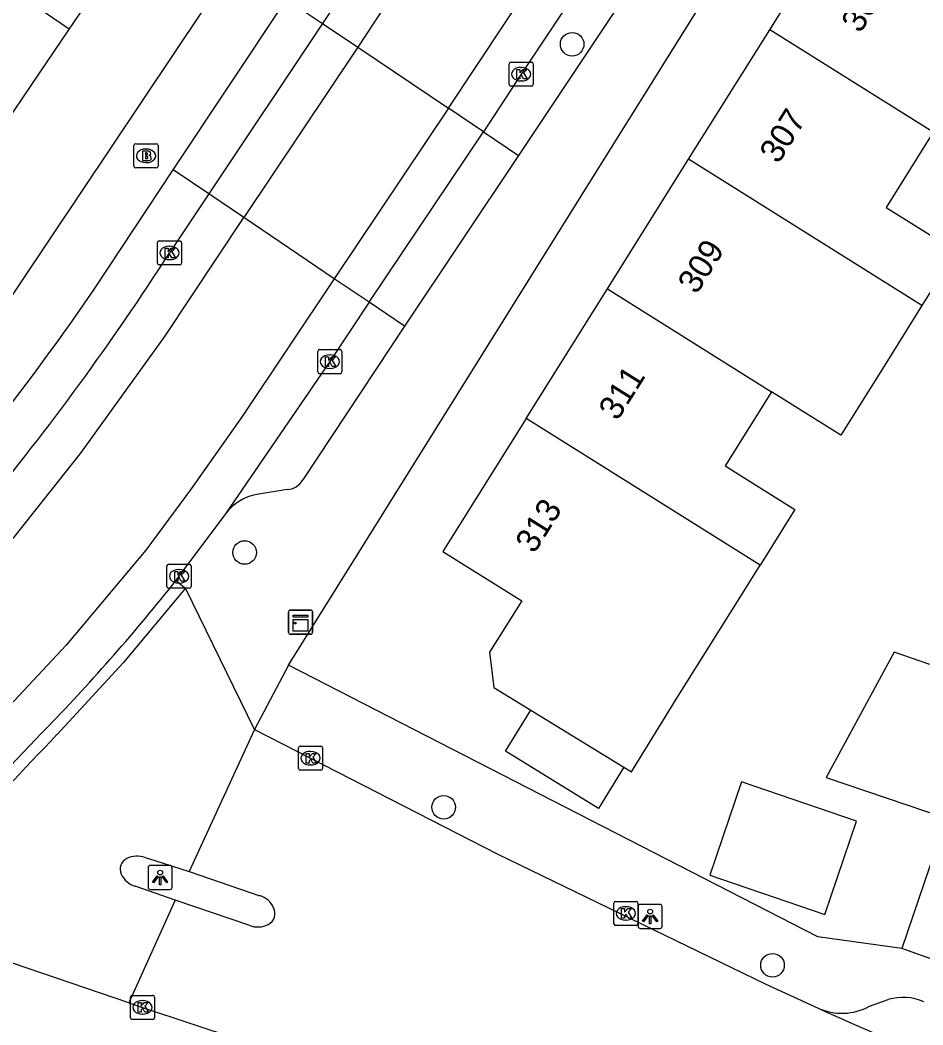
# Model space of a CAD drawing. Extents: x 160557 to 161245, y 385330 to 386505.
# Drawn here: x 160917.52 to 160954.97, y 385897.64 to 385939.3 of the extents above; entities that cross this region are included whole.
import ezdxf

# ---------------------------------------------------------------- set-up
doc = ezdxf.new("R2010")
doc.units = 0
for name, color, linetype in [('IMGEO_Boom', 7, 'Continuous'), ('IMGEO_Brandkraan', 7, 'Continuous'), ('IMGEO_Kast', 7, 'Continuous'), ('IMGEO_Kolk', 7, 'Continuous'), ('IMGEO_Lichtpunt', 7, 'Continuous'), ('IMGEO_Pand', 7, 'Continuous'), ('IMGEO_Pand_nummerreeks', 7, 'Continuous'), ('IMGEO_Parkeervlak_open', 7, 'Continuous'), ('IMGEO_Rijbaan_lokaal_gesloten', 7, 'Continuous'), ('IMGEO_Rijbaan_lokaal_open', 7, 'Continuous'), ('IMGEO_Voetpad_open', 7, 'Continuous')]:
    doc.layers.add(name, color=color, linetype=linetype)

msp = doc.modelspace()

# ---------------------------------------------------------------- linework, layer by layer
at = {"layer": 'IMGEO_Boom'}
for centre in [(160940.417, 385938.301), (160926.831, 385917.225), (160935.088, 385906.661), (160948.73, 385900.11)]:
    msp.add_circle(centre, 0.489, dxfattribs=at)
at = {"layer": 'IMGEO_Brandkraan'}
for p, q in [((160922.24, 385933.248), (160922.24, 385934.1)), ((160922.315, 385934.174), (160923.167, 385934.174)), ((160922.728, 385933.954), (160922.753, 385933.954)), ((160923.241, 385934.1), (160923.241, 385933.248)), ((160923.167, 385933.174), (160922.315, 385933.174)), ((160922.751, 385933.394), (160922.726, 385933.394))]:
    msp.add_line(p, q, dxfattribs=at)
for points in [[(160922.24, 385933.248), (160922.24, 385934.1)], [(160922.315, 385934.174), (160923.167, 385934.174)], [(160922.588, 385933.874), (160922.588, 385933.474), (160922.801, 385933.474)], [(160922.819, 385933.874), (160922.588, 385933.874)], [(160923.241, 385934.1), (160923.241, 385933.248)], [(160922.767, 385933.793), (160922.713, 385933.793), (160922.713, 385933.717)], [(160922.713, 385933.717), (160922.766, 385933.717)], [(160922.775, 385933.641), (160922.713, 385933.641), (160922.713, 385933.56)], [(160922.713, 385933.56), (160922.775, 385933.56)], [(160923.167, 385933.174), (160922.315, 385933.174)]]:
    msp.add_lwpolyline(points, dxfattribs=at)
for centre, radius, start, end in [((160922.317, 385934.098), 0.0765, 91.552, 178.448), ((160922.317, 385934.098), 0.0765, 91.552, 178.448), ((160922.823, 385933.729), 0.145, 59.4692, 91.5367), ((160923.165, 385934.098), 0.0765, 1.552, 88.448), ((160923.165, 385934.098), 0.0765, 1.552, 88.448), ((160922.768, 385933.755), 0.0379, 267.8285, 90.9355), ((160922.776, 385933.6), 0.0404, 269.8759, 90.5077), ((160922.807, 385933.725), 0.251, 268.6676, 293.5347), ((160922.848, 385933.776), 0.0922, 285.5137, 58.1501), ((160922.853, 385933.584), 0.105, 301.3115, 78.989), ((160922.317, 385933.25), 0.0765, 181.552, 268.448), ((160922.317, 385933.25), 0.0765, 181.552, 268.448), ((160923.165, 385933.25), 0.0765, 271.552, 358.448), ((160923.165, 385933.25), 0.0765, 271.552, 358.448)]:
    msp.add_arc(centre, radius, start, end, dxfattribs=at)
for centre, major_axis, ratio, start_param, end_param in [((160922.727, 385933.674), (-0.387, 0.002), 0.722429, 4.712389, 7.853982), ((160922.752, 385933.674), (-0.39, 0.002), 0.717154, 1.570796, 4.712389)]:
    msp.add_ellipse(centre, major_axis=major_axis, ratio=ratio, start_param=start_param, end_param=end_param, dxfattribs=at)
at = {"layer": 'IMGEO_Kast'}
for p, q in [((160928.652, 385913.911), (160928.652, 385914.752)), ((160928.652, 385914.752), (160928.652, 385913.911)), ((160928.727, 385914.836), (160929.568, 385914.836)), ((160929.568, 385914.836), (160928.727, 385914.836)), ((160929.652, 385914.761), (160929.652, 385913.92)), ((160929.652, 385913.92), (160929.652, 385914.761)), ((160929.577, 385913.836), (160928.736, 385913.836)), ((160928.736, 385913.836), (160929.577, 385913.836))]:
    msp.add_line(p, q, dxfattribs=at)
for points in [[(160928.847, 385914.626), (160929.447, 385914.626), (160929.447, 385914.541), (160928.847, 385914.541), (160928.847, 385914.626)], [(160928.847, 385914.451), (160929.447, 385914.451), (160929.447, 385913.962), (160928.847, 385913.962), (160928.847, 385914.451)]]:
    msp.add_lwpolyline(points, dxfattribs=at)
msp.add_circle((160928.931, 385914.3), 0.0377, dxfattribs=at)
for centre, start, end in [((160928.73, 385914.758), 92.4484, 184.2845), ((160928.73, 385914.758), 92.4484, 184.2845), ((160929.574, 385914.758), 2.4484, 94.2845), ((160929.574, 385914.758), 2.4484, 94.2845), ((160928.73, 385913.914), 182.4484, 274.2845), ((160928.73, 385913.914), 182.4484, 274.2845), ((160929.574, 385913.914), 272.4484, 4.2845), ((160929.574, 385913.914), 272.4484, 4.2845)]:
    msp.add_arc(centre, 0.0779, start, end, dxfattribs=at)
at = {"layer": 'IMGEO_Kolk'}
for p, q in [((160937.803, 385936.634), (160937.803, 385937.486)), ((160937.878, 385937.56), (160938.73, 385937.56)), ((160938.291, 385937.34), (160938.316, 385937.34)), ((160938.804, 385937.486), (160938.804, 385936.634)), ((160938.73, 385936.56), (160937.878, 385936.56)), ((160938.314, 385936.78), (160938.289, 385936.78)), ((160923.288, 385930.148), (160924.14, 385930.148)), ((160923.213, 385929.222), (160923.213, 385930.074)), ((160923.701, 385929.928), (160923.726, 385929.928)), ((160924.214, 385930.074), (160924.214, 385929.222)), ((160923.724, 385929.368), (160923.699, 385929.368)), ((160924.14, 385929.148), (160923.288, 385929.148)), ((160929.868, 385924.714), (160929.868, 385925.566)), ((160929.943, 385925.64), (160930.795, 385925.64)), ((160930.869, 385925.566), (160930.869, 385924.714)), ((160930.356, 385925.42), (160930.381, 385925.42)), ((160930.379, 385924.86), (160930.354, 385924.86)), ((160930.795, 385924.64), (160929.943, 385924.64)), ((160923.61, 385915.814), (160923.61, 385916.666)), ((160923.685, 385916.74), (160924.537, 385916.74)), ((160924.098, 385916.52), (160924.123, 385916.52)), ((160924.611, 385916.666), (160924.611, 385915.814)), ((160924.121, 385915.96), (160924.096, 385915.96)), ((160924.537, 385915.74), (160923.685, 385915.74)), ((160929.067, 385908.27), (160929.067, 385909.122)), ((160929.142, 385909.196), (160929.994, 385909.196)), ((160929.555, 385908.976), (160929.58, 385908.976)), ((160930.068, 385909.122), (160930.068, 385908.27)), ((160929.994, 385908.196), (160929.142, 385908.196)), ((160929.578, 385908.416), (160929.553, 385908.416)), ((160942.147, 385901.832), (160942.147, 385902.684)), ((160942.222, 385902.758), (160943.074, 385902.758)), ((160943.148, 385902.684), (160943.148, 385901.832)), ((160942.635, 385902.538), (160942.66, 385902.538)), ((160942.658, 385901.978), (160942.633, 385901.978)), ((160943.074, 385901.758), (160942.222, 385901.758)), ((160922.094, 385897.936), (160922.094, 385898.788)), ((160922.169, 385898.862), (160923.021, 385898.862)), ((160922.582, 385898.642), (160922.607, 385898.642)), ((160923.095, 385898.788), (160923.095, 385897.936)), ((160922.605, 385898.082), (160922.58, 385898.082)), ((160923.021, 385897.862), (160922.169, 385897.862))]:
    msp.add_line(p, q, dxfattribs=at)
for points in [[(160937.803, 385936.634), (160937.803, 385937.486)], [(160937.878, 385937.56), (160938.73, 385937.56)], [(160938.124, 385937.26), (160938.247, 385937.26), (160938.247, 385937.109), (160938.377, 385937.26), (160938.541, 385937.26), (160938.395, 385937.109), (160938.548, 385936.86), (160938.396, 385936.86), (160938.311, 385937.024), (160938.247, 385936.957), (160938.247, 385936.86), (160938.124, 385936.86), (160938.124, 385937.26)], [(160938.804, 385937.486), (160938.804, 385936.634)], [(160938.73, 385936.56), (160937.878, 385936.56)], [(160923.288, 385930.148), (160924.14, 385930.148)], [(160923.213, 385929.222), (160923.213, 385930.074)], [(160923.534, 385929.848), (160923.657, 385929.848), (160923.657, 385929.697), (160923.787, 385929.848), (160923.951, 385929.848), (160923.805, 385929.697), (160923.958, 385929.448), (160923.806, 385929.448), (160923.721, 385929.612), (160923.657, 385929.545), (160923.657, 385929.448), (160923.534, 385929.448), (160923.534, 385929.848)], [(160924.214, 385930.074), (160924.214, 385929.222)], [(160924.14, 385929.148), (160923.288, 385929.148)], [(160929.868, 385924.714), (160929.868, 385925.566)], [(160929.943, 385925.64), (160930.795, 385925.64)], [(160930.869, 385925.566), (160930.869, 385924.714)], [(160930.189, 385925.34), (160930.312, 385925.34), (160930.312, 385925.189), (160930.442, 385925.34), (160930.606, 385925.34), (160930.46, 385925.189), (160930.613, 385924.94), (160930.461, 385924.94), (160930.376, 385925.104), (160930.312, 385925.037), (160930.312, 385924.94), (160930.189, 385924.94), (160930.189, 385925.34)], [(160930.795, 385924.64), (160929.943, 385924.64)], [(160923.61, 385915.814), (160923.61, 385916.666)], [(160923.685, 385916.74), (160924.537, 385916.74)], [(160923.931, 385916.44), (160924.054, 385916.44), (160924.054, 385916.289), (160924.184, 385916.44), (160924.348, 385916.44), (160924.202, 385916.289), (160924.355, 385916.04), (160924.203, 385916.04), (160924.118, 385916.204), (160924.054, 385916.137), (160924.054, 385916.04), (160923.931, 385916.04), (160923.931, 385916.44)], [(160924.611, 385916.666), (160924.611, 385915.814)], [(160924.537, 385915.74), (160923.685, 385915.74)], [(160929.067, 385908.27), (160929.067, 385909.122)], [(160929.142, 385909.196), (160929.994, 385909.196)], [(160929.388, 385908.896), (160929.511, 385908.896), (160929.511, 385908.745), (160929.641, 385908.896), (160929.805, 385908.896), (160929.659, 385908.745), (160929.812, 385908.496), (160929.66, 385908.496), (160929.575, 385908.66), (160929.511, 385908.593), (160929.511, 385908.496), (160929.388, 385908.496), (160929.388, 385908.896)], [(160930.068, 385909.122), (160930.068, 385908.27)], [(160929.994, 385908.196), (160929.142, 385908.196)], [(160942.147, 385901.832), (160942.147, 385902.684)], [(160942.222, 385902.758), (160943.074, 385902.758)], [(160943.148, 385902.684), (160943.148, 385901.832)], [(160942.468, 385902.458), (160942.591, 385902.458), (160942.591, 385902.307), (160942.721, 385902.458), (160942.885, 385902.458), (160942.739, 385902.307), (160942.892, 385902.058), (160942.74, 385902.058), (160942.655, 385902.222), (160942.591, 385902.155), (160942.591, 385902.058), (160942.468, 385902.058), (160942.468, 385902.458)], [(160943.074, 385901.758), (160942.222, 385901.758)], [(160922.094, 385897.936), (160922.094, 385898.788)], [(160922.169, 385898.862), (160923.021, 385898.862)], [(160922.415, 385898.562), (160922.538, 385898.562), (160922.538, 385898.411), (160922.668, 385898.562), (160922.832, 385898.562), (160922.686, 385898.411), (160922.839, 385898.162), (160922.687, 385898.162), (160922.602, 385898.326), (160922.538, 385898.259), (160922.538, 385898.162), (160922.415, 385898.162), (160922.415, 385898.562)], [(160923.095, 385898.788), (160923.095, 385897.936)], [(160923.021, 385897.862), (160922.169, 385897.862)]]:
    msp.add_lwpolyline(points, dxfattribs=at)
for centre, start, end in [((160937.88, 385937.484), 91.552, 178.448), ((160937.88, 385937.484), 91.552, 178.448), ((160938.728, 385937.484), 1.552, 88.448), ((160938.728, 385937.484), 1.552, 88.448), ((160937.88, 385936.636), 181.552, 268.448), ((160937.88, 385936.636), 181.552, 268.448), ((160938.728, 385936.636), 271.552, 358.448), ((160938.728, 385936.636), 271.552, 358.448), ((160923.29, 385930.072), 91.552, 178.448), ((160923.29, 385930.072), 91.552, 178.448), ((160924.138, 385930.072), 1.552, 88.448), ((160924.138, 385930.072), 1.552, 88.448), ((160923.29, 385929.224), 181.552, 268.448), ((160923.29, 385929.224), 181.552, 268.448), ((160924.138, 385929.224), 271.552, 358.448), ((160924.138, 385929.224), 271.552, 358.448), ((160929.945, 385925.564), 91.552, 178.448), ((160929.945, 385925.564), 91.552, 178.448), ((160930.793, 385925.564), 1.552, 88.448), ((160930.793, 385925.564), 1.552, 88.448), ((160929.945, 385924.716), 181.552, 268.448), ((160929.945, 385924.716), 181.552, 268.448), ((160930.793, 385924.716), 271.552, 358.448), ((160930.793, 385924.716), 271.552, 358.448), ((160923.687, 385916.664), 91.552, 178.448), ((160923.687, 385916.664), 91.552, 178.448), ((160924.535, 385916.664), 1.552, 88.448), ((160924.535, 385916.664), 1.552, 88.448), ((160923.687, 385915.816), 181.552, 268.448), ((160923.687, 385915.816), 181.552, 268.448), ((160924.535, 385915.816), 271.552, 358.448), ((160924.535, 385915.816), 271.552, 358.448), ((160929.144, 385909.12), 91.552, 178.448), ((160929.144, 385909.12), 91.552, 178.448), ((160929.992, 385909.12), 1.552, 88.448), ((160929.992, 385909.12), 1.552, 88.448), ((160929.144, 385908.272), 181.552, 268.448), ((160929.144, 385908.272), 181.552, 268.448), ((160929.992, 385908.272), 271.552, 358.448), ((160929.992, 385908.272), 271.552, 358.448), ((160942.224, 385902.682), 91.552, 178.448), ((160942.224, 385902.682), 91.552, 178.448), ((160943.072, 385902.682), 1.552, 88.448), ((160943.072, 385902.682), 1.552, 88.448), ((160942.224, 385901.834), 181.552, 268.448), ((160942.224, 385901.834), 181.552, 268.448), ((160943.072, 385901.834), 271.552, 358.448), ((160943.072, 385901.834), 271.552, 358.448), ((160922.171, 385898.786), 91.552, 178.448), ((160922.171, 385898.786), 91.552, 178.448), ((160923.019, 385898.786), 1.552, 88.448), ((160923.019, 385898.786), 1.552, 88.448), ((160922.171, 385897.938), 181.552, 268.448), ((160922.171, 385897.938), 181.552, 268.448), ((160923.019, 385897.938), 271.552, 358.448), ((160923.019, 385897.938), 271.552, 358.448)]:
    msp.add_arc(centre, 0.0765, start, end, dxfattribs=at)
for centre, major_axis, ratio, start_param, end_param in [((160938.29, 385937.06), (-0.387, 0.002), 0.722429, 4.712389, 7.853982), ((160938.315, 385937.06), (-0.39, 0.002), 0.717154, 1.570796, 4.712389), ((160923.7, 385929.648), (-0.387, 0.002), 0.722429, 4.712389, 7.853982), ((160923.725, 385929.648), (-0.39, 0.002), 0.717154, 1.570796, 4.712389), ((160930.355, 385925.14), (-0.387, 0.002), 0.722429, 4.712389, 7.853982), ((160930.38, 385925.14), (-0.39, 0.002), 0.717154, 1.570796, 4.712389), ((160924.097, 385916.24), (-0.387, 0.002), 0.722429, 4.712389, 7.853982), ((160924.122, 385916.24), (-0.39, 0.002), 0.717154, 1.570796, 4.712389), ((160929.554, 385908.696), (-0.387, 0.002), 0.722429, 4.712389, 7.853982), ((160929.579, 385908.696), (-0.39, 0.002), 0.717154, 1.570796, 4.712389), ((160942.634, 385902.258), (-0.387, 0.002), 0.722429, 4.712389, 7.853982), ((160942.659, 385902.258), (-0.39, 0.002), 0.717154, 1.570796, 4.712389), ((160922.581, 385898.362), (-0.387, 0.002), 0.722429, 4.712389, 7.853982), ((160922.606, 385898.362), (-0.39, 0.002), 0.717154, 1.570796, 4.712389)]:
    msp.add_ellipse(centre, major_axis=major_axis, ratio=ratio, start_param=start_param, end_param=end_param, dxfattribs=at)
at = {"layer": 'IMGEO_Lichtpunt'}
for p, q in [((160922.827, 385904.155), (160922.827, 385903.348)), ((160922.827, 385904.155), (160922.827, 385903.348)), ((160923.729, 385904.25), (160922.921, 385904.25)), ((160923.729, 385904.25), (160922.921, 385904.25)), ((160923.823, 385903.348), (160923.823, 385904.155)), ((160923.823, 385903.348), (160923.823, 385904.155)), ((160922.921, 385903.254), (160923.729, 385903.254)), ((160922.921, 385903.254), (160923.729, 385903.254)), ((160944.057, 385902.633), (160943.249, 385902.633)), ((160944.057, 385902.633), (160943.249, 385902.633)), ((160943.155, 385902.538), (160943.155, 385901.731)), ((160943.155, 385902.538), (160943.155, 385901.731)), ((160944.151, 385901.731), (160944.151, 385902.538)), ((160944.151, 385901.731), (160944.151, 385902.538)), ((160943.249, 385901.637), (160944.057, 385901.637)), ((160943.249, 385901.637), (160944.057, 385901.637))]:
    msp.add_line(p, q, dxfattribs=at)
for points in [[(160923.201, 385903.819), (160923.24, 385903.791), (160923.052, 385903.529), (160923.014, 385903.556), (160923.201, 385903.819)], [(160923.303, 385903.771), (160923.35, 385903.771), (160923.35, 385903.449), (160923.303, 385903.449), (160923.303, 385903.771)], [(160923.413, 385903.791), (160923.451, 385903.818), (160923.638, 385903.556), (160923.599, 385903.528), (160923.413, 385903.791)], [(160943.529, 385902.202), (160943.568, 385902.174), (160943.38, 385901.912), (160943.342, 385901.939), (160943.529, 385902.202)], [(160943.631, 385902.154), (160943.678, 385902.154), (160943.678, 385901.832), (160943.631, 385901.832), (160943.631, 385902.154)], [(160943.741, 385902.174), (160943.779, 385902.201), (160943.966, 385901.939), (160943.927, 385901.911), (160943.741, 385902.174)]]:
    msp.add_lwpolyline(points, dxfattribs=at)
for centre in [(160923.326, 385903.953), (160943.654, 385902.336)]:
    msp.add_circle(centre, 0.0994, dxfattribs=at)
for centre, start, end in [((160922.921, 385904.155), 90, 180), ((160922.921, 385904.155), 90, 180), ((160923.729, 385904.155), 0, 90), ((160923.729, 385904.155), 0, 90), ((160922.921, 385903.348), 180, 270), ((160922.921, 385903.348), 180, 270), ((160923.729, 385903.348), 270, 0), ((160923.729, 385903.348), 270, 360), ((160943.249, 385902.538), 90, 180), ((160943.249, 385902.538), 90, 180), ((160944.057, 385902.538), 0, 90), ((160944.057, 385902.538), 0, 90), ((160943.249, 385901.731), 180, 270), ((160943.249, 385901.731), 180, 270), ((160944.057, 385901.731), 270, 0), ((160944.057, 385901.731), 270, 360)]:
    msp.add_arc(centre, 0.0946, start, end, dxfattribs=at)
at = {"layer": 'IMGEO_Pand'}
for points in [[(160923.115, 385944.178), (160919.552, 385938.935)], [(160948.612, 385938.902), (160951.978, 385944.274)], [(160912.454, 385943.758), (160919.552, 385938.935)], [(160919.552, 385938.935), (160915.988, 385933.69)], [(160945.245, 385933.529), (160948.612, 385938.902)], [(160955.393, 385934.653), (160948.612, 385938.902)], [(160955.393, 385934.653), (160953.441, 385931.538), (160956.343, 385929.72), (160954.928, 385927.461)], [(160941.878, 385928.157), (160945.245, 385933.529)], [(160954.928, 385927.461), (160945.245, 385933.529)], [(160938.512, 385922.785), (160941.878, 385928.157)], [(160941.878, 385928.157), (160948.69, 385923.889)], [(160954.928, 385927.461), (160953.424, 385925.061), (160951.562, 385922.089), (160948.69, 385923.889)], [(160948.69, 385923.889), (160946.767, 385920.82), (160949.66, 385919.007), (160948.217, 385916.705)], [(160938.512, 385922.785), (160935.053, 385917.265), (160938.324, 385915.215), (160936.991, 385913.088), (160937.165, 385911.634), (160938.699, 385910.691)], [(160948.217, 385916.705), (160938.512, 385922.785)], [(160942.562, 385908.318), (160942.874, 385908.126), (160944.757, 385911.184), (160947.413, 385915.421), (160948.217, 385916.705)], [(160955.257, 385912.582), (160953.774, 385913.087), (160950.957, 385907.896), (160955.933, 385906.203)], [(160942.562, 385908.318), (160941.515, 385906.613), (160937.652, 385908.987), (160938.699, 385910.691)], [(160938.699, 385910.691), (160942.562, 385908.318)], [(160946.126, 385903.839), (160950.899, 385902.214), (160952.218, 385906.091), (160947.445, 385907.715), (160946.126, 385903.839)]]:
    msp.add_lwpolyline(points, dxfattribs=at)
at = {"layer": 'IMGEO_Parkeervlak_open'}
for points in [[(160928.569, 385940.171), (160930.068, 385939.158)], [(160936.735, 385934.665), (160938.189, 385933.693)], [(160925.349, 385932.096), (160923.872, 385933.087)], [(160933.463, 385926.612), (160931.995, 385927.599)]]:
    msp.add_lwpolyline(points, dxfattribs=at)
at = {"layer": 'IMGEO_Rijbaan_lokaal_gesloten'}
for points in [[(160967.874, 385991.721), (160960.766, 385981.718), (160949.188, 385965.007), (160931.521, 385938.183)], [(160935.286, 385935.648), (160953.982, 385963.801), (160963.89, 385978.376), (160971.645, 385988.93)], [(160947.11, 385964.695), (160939.863, 385953.905), (160931.646, 385941.584), (160930.068, 385939.158)], [(160953.641, 385960.113), (160946.618, 385949.539), (160938.303, 385937.061), (160936.735, 385934.665)], [(160930.068, 385939.158), (160925.349, 385932.096)], [(160930.068, 385939.158), (160931.521, 385938.183)], [(160936.735, 385934.665), (160935.286, 385935.648)], [(160931.995, 385927.599), (160936.735, 385934.665)], [(160925.349, 385932.096), (160923.714, 385929.648)], [(160926.798, 385931.115), (160925.349, 385932.096)], [(160872.467, 385851.189), (160885.466, 385872.996), (160893.23, 385886.069), (160896.724, 385891.912), (160899.657, 385896.647), (160902.182, 385900.473), (160903.908, 385902.895), (160907.161, 385907.035), (160910.647, 385910.965), (160914.591, 385914.901), (160917.267, 385917.867), (160920.016, 385921.325), (160923.521, 385926.184), (160926.798, 385931.115)], [(160930.546, 385928.58), (160926.725, 385922.862), (160924.617, 385919.86), (160922.735, 385917.325), (160919.43, 385913.378), (160915.511, 385909.208), (160911.882, 385905.015), (160909.413, 385901.855), (160907.371, 385898.921), (160906.014, 385896.856), (160897.988, 385883.524), (160891.331, 385872.486), (160877.039, 385848.482)], [(160931.995, 385927.599), (160930.546, 385928.58)], [(160931.995, 385927.599), (160930.368, 385925.14), (160926.036, 385918.835)], [(160926.036, 385918.835), (160924.106, 385916.245), (160923.982, 385916.06)], [(160927.244, 385909.886), (160924.525, 385903.992)], [(160927.244, 385909.886), (160929.567, 385908.695), (160937.314, 385904.731), (160948.428, 385899.345), (160950.624, 385898.328)], [(160924.525, 385903.992), (160927.468, 385902.995)], [(160923.954, 385902.802), (160922.03, 385898.546)], [(160927.042, 385901.764), (160923.954, 385902.802)], [(160922.03, 385898.546), (160922.596, 385898.363), (160930.569, 385895.723), (160934.897, 385894.252), (160939.22, 385892.854)]]:
    msp.add_lwpolyline(points, dxfattribs=at)
for centre, radius, start, end in [((160831.635, 385988.777), 109.429, 320.383, 327.29334), ((160861.956, 385965.084), 79.061, 315.85537, 321.67747), ((160985.59, 385844.88), 93.376, 135.76375, 143.19892), ((160927.234, 385902.176), 0.852, 21.7878, 74.0449), ((160927.602, 385902.249), 0.488, 294.848, 29.8931), ((160927.381, 385902.582), 0.886, 247.5188, 298.7662), ((161016.015, 386042.636), 158.432, 245.62319, 249.68154)]:
    msp.add_arc(centre, radius, start, end, dxfattribs=at)
at = {"layer": 'IMGEO_Rijbaan_lokaal_open'}
for points in [[(160931.521, 385938.183), (160926.798, 385931.115)], [(160931.521, 385938.183), (160935.286, 385935.648)], [(160935.286, 385935.648), (160930.546, 385928.58)], [(160930.546, 385928.58), (160926.798, 385931.115)]]:
    msp.add_lwpolyline(points, dxfattribs=at)
at = {"layer": 'IMGEO_Voetpad_open'}
for points in [[(160928.645, 385912.556), (160940.762, 385931.96), (160957.146, 385958.196)], [(160953.452, 385956.593), (160938.189, 385933.693)], [(160931.004, 385948.553), (160926.379, 385941.646), (160914.964, 385924.599), (160914.734, 385924.682), (160914.19, 385923.951)], [(160923.872, 385933.087), (160928.569, 385940.171)], [(160938.189, 385933.693), (160933.463, 385926.612)], [(160920.576, 385928.117), (160923.872, 385933.087)], [(160933.463, 385926.612), (160929.244, 385920.235)], [(160928.597, 385919.833), (160927.343, 385919.632)], [(160923.982, 385916.06), (160924.374, 385915.75)], [(160924.374, 385915.75), (160921.788, 385912.644), (160919.048, 385909.673)], [(160927.244, 385909.886), (160924.374, 385915.75)], [(160928.645, 385912.556), (160927.244, 385909.886)], [(160954.099, 385900.801), (160950.606, 385901.288), (160928.645, 385912.556)], [(160955.933, 385906.203), (160954.099, 385900.801)], [(160922.699, 385904.583), (160923.101, 385904.453), (160924.525, 385903.992)], [(160923.954, 385902.802), (160922.297, 385903.384)], [(160955.622, 385900.265), (160954.099, 385900.801)], [(160922.03, 385898.546), (160916.626, 385900.393)], [(160952.753, 385898.41), (160953.53, 385898.692)]]:
    msp.add_lwpolyline(points, dxfattribs=at)
for centre, radius, start, end in [((160831.642, 385989.036), 107.798, 321.86548, 325.58903), ((160928.535, 385920.655), 0.825, 274.3452, 329.3626), ((160927.716, 385917.55), 2.115, 100.1556, 142.5935), ((160986.395, 385844.192), 93.933, 135.80502, 143.15749), ((160922.162, 385904.091), 0.498, 116.1515, 204.1511), ((160922.378, 385903.595), 1.039, 72.003, 114.8009), ((160922.604, 385904.342), 1.006, 206.8783, 252.2237), ((160954.139, 385896.546), 2.23, 67.037, 105.8441), ((160951.606, 385900.52), 2.402, 245.8751, 298.5363)]:
    msp.add_arc(centre, radius, start, end, dxfattribs=at)

# ---------------------------------------------------------------- texts
at = {"layer": 'IMGEO_Pand_nummerreeks'}
for s, rotation, p in [('305', 57.926, (160952.369, 385938.72)), ('307', 57.9267, (160948.975, 385933.306)), ('309', 57.9267, (160945.583, 385927.892)), ('311', 57.9267, (160942.299, 385922.651)), ('313', 57.926, (160938.846, 385917.14))]:
    msp.add_text(s, height=1, rotation=rotation, dxfattribs=at).set_placement(p)

doc.saveas('drawing.dxf')
